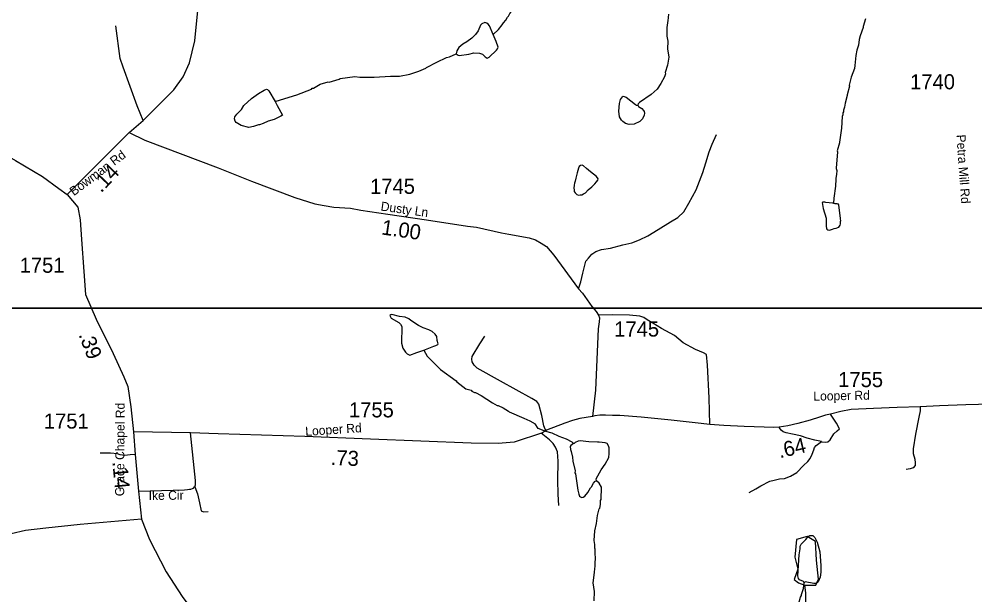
# Model space of a CAD drawing. Extents: x 1159738 to 1321356, y 736314 to 882035.
# Drawn here: x 1291852 to 1299773, y 764381 to 769153 of the extents above; entities that cross this region are included whole.
import ezdxf

# ---------------------------------------------------------------- set-up
doc = ezdxf.new("R2010")
doc.units = 0
for name, color, linetype in [('Exist Hydrographic Misc Water Feature', 7, 'Continuous'), ('Exist Road Non-System Type 51', 7, 'Continuous'), ('Exist Road Non-System Type 51 Label', 7, 'Continuous'), ('Exist Road Secondary Mileage Hundredths English Label', 7, 'Continuous'), ('Exist Road Secondary Type 51 Attributed', 7, 'Continuous'), ('Exist Road Secondary Type 51 Label', 7, 'Continuous'), ('Exist Road Secondary Type 51 Number Label', 7, 'Continuous'), ('Map Preparation Inset Cut Line', 7, 'Continuous')]:
    doc.layers.add(name, color=color, linetype=linetype)

msp = doc.modelspace()

# ---------------------------------------------------------------- linework, layer by layer
at = {"layer": 'Exist Hydrographic Misc Water Feature'}
for points in [[(1295781.6, 769025.3), (1295825.6, 769066.9), (1295856.7, 769106), (1295865.2, 769121.7), (1295885.8, 769145.1), (1295898.5, 769168.8), (1295906.7, 769176.5), (1295919.3, 769200.1), (1295931.7, 769215.8), (1295942.4, 769239.5), (1295983.5, 769278.3), (1296017.4, 769332.9), (1296116, 769438.5), (1296126.5, 769458.1), (1296145.2, 769481.6), (1296190.4, 769524.3), (1296214.9, 769541.6), (1296218.5, 769547.5)], [(1297234.7, 769194.4), (1297229.2, 769138.6), (1297224.8, 769124.7), (1297224, 769098.7), (1297219.7, 769084.9), (1297221.5, 769010.8), (1297228.3, 768970.5), (1297226.5, 768906.6), (1297236.5, 768838.3), (1297226.5, 768770.6), (1297206.7, 768709.1), (1297208.5, 768699.1), (1297199.8, 768675.3), (1297170.2, 768620.2), (1297138.9, 768573.1), (1297091.5, 768528.5), (1296993.6, 768461.4), (1296981.3, 768449.8), (1296981, 768439.8)], [(1295781.6, 769025.3), (1295750.5, 769097), (1295738.9, 769111.4), (1295729, 769119.6), (1295711.2, 769124.1), (1295686.9, 769114.8), (1295674.6, 769103.2), (1295657.3, 769055.7), (1295634.4, 769024.4), (1295603.5, 768995.2), (1295562.7, 768964.4), (1295530.2, 768945.4), (1295497.3, 768916.3), (1295478.7, 768890.8), (1295474, 768865)], [(1298866.1, 769154.1), (1298847.3, 769091.5), (1298848, 769082.6), (1298822, 769015.4), (1298813.1, 768983.7), (1298807.8, 768935.8), (1298794.7, 768896.2), (1298785.3, 768850.4), (1298779, 768768.6), (1298774.3, 768744.7), (1298749, 768670.4), (1298732.2, 768606), (1298734.1, 768597.9), (1298714, 768525.3), (1298715.7, 768518.4), (1298697.9, 768454.9), (1298693, 768423), (1298684.2, 768399.3), (1298683.8, 768383.3), (1298679.6, 768375.5), (1298679.1, 768359.5), (1298674.7, 768345.6), (1298667.9, 768247.8), (1298650.6, 768133.7), (1298652.5, 768128.2), (1298632.5, 768060.8), (1298634.3, 768052.7), (1298622.6, 767917.1), (1298623.6, 767913.4), (1298627.8, 767896.9), (1298626.8, 767864.9), (1298620, 767833.1), (1298621.7, 767825.1), (1298618.1, 767769.1), (1298603.1, 767667.5), (1298602.2, 767627.4)], [(1295474, 768865), (1295491.6, 768852.5), (1295499.6, 768852.3), (1295579.9, 768862), (1295620.2, 768872.8), (1295668.1, 768871.4), (1295691.9, 768862.7), (1295715.3, 768840.1), (1295731, 768829.6), (1295747.2, 768837.1), (1295808.9, 768895.4), (1295817.1, 768905.1), (1295821.5, 768919), (1295806.9, 768967.4), (1295781.6, 769025.3)], [(1293974.4, 768469.5), (1294017.1, 768484.9), (1294154.2, 768524.9), (1294275.6, 768573.4), (1294281.8, 768579.2), (1294291.8, 768580.9), (1294346.7, 768613.4), (1294412.6, 768631.7), (1294421.2, 768631.2), (1294504.6, 768655.1), (1294514.1, 768660.5), (1294634.6, 768677.1), (1294674.5, 768672), (1294794.4, 768670.5), (1294930.7, 768680.6), (1295005.2, 768680.7), (1295091.1, 768696), (1295164.6, 768720.9), (1295222.6, 768746.2), (1295228.7, 768752.1), (1295314, 768795.6), (1295395, 768833.3), (1295419.3, 768840.6), (1295474, 768865)], [(1293974.4, 768469.5), (1293989.7, 768435.7), (1294035.5, 768355.8), (1294021.3, 768348.8), (1294005.1, 768339.2), (1293964.5, 768320.4), (1293916.1, 768305.8), (1293875.6, 768286.9), (1293843.3, 768275.9), (1293835.3, 768276.1), (1293794.8, 768261.3), (1293754.6, 768254.4), (1293691.1, 768272.2), (1293651.8, 768295.3), (1293642.1, 768307.7), (1293636.6, 768325.8), (1293641, 768341.6), (1293655.7, 768365.2), (1293694.7, 768404.1), (1293713.7, 768435.6), (1293777.2, 768493.7), (1293836.4, 768536), (1293883.3, 768564.7), (1293901.5, 768572.1), (1293909.4, 768569.9), (1293921.1, 768559.6), (1293974.4, 768469.5)], [(1296981, 768439.8), (1296986.6, 768429.6), (1297012.1, 768410.8), (1297027.7, 768396.4), (1297031.5, 768388.2), (1297035, 768372.1), (1297032.6, 768356.2), (1297019.7, 768326.6), (1296997.1, 768305.2), (1296948.4, 768282.7), (1296908.3, 768279.9), (1296876.6, 768288.8), (1296855, 768303.4), (1296843.4, 768315.8), (1296828.1, 768342.3), (1296821.5, 768390.5), (1296827.3, 768454.3), (1296836.2, 768486), (1296852.9, 768509.6), (1296859.1, 768513.4), (1296882.9, 768506.7), (1296961.1, 768444.4), (1296969, 768440.1), (1296981, 768439.8)], [(1296476.8, 767880), (1296471.5, 767855.5), (1296466.3, 767833.9), (1296460, 767810.6), (1296455.5, 767792.4), (1296452.2, 767775.8), (1296450.4, 767752.9), (1296451.7, 767737.5), (1296452.6, 767724.8), (1296459.7, 767713.7), (1296467.5, 767704.3), (1296475.4, 767699.6), (1296488.4, 767694.6), (1296501.7, 767695.4), (1296516.5, 767696.7), (1296530, 767703.8), (1296545.7, 767713.1), (1296568.1, 767738.8), (1296597.4, 767762.7), (1296623.3, 767788.4), (1296638, 767805.1), (1296648.1, 767817.5), (1296650.1, 767829.5), (1296638.5, 767847), (1296588.6, 767886.1), (1296554.5, 767915.1), (1296528.6, 767935.9), (1296519.1, 767942.5), (1296503.5, 767940), (1296493.6, 767930), (1296486.9, 767917), (1296476.8, 767880)], [(1298602.2, 767627.4), (1298594, 767627.8), (1298538.1, 767631.5), (1298530.3, 767635.7), (1298514.3, 767636.2), (1298508.1, 767632.4), (1298514.8, 767584.1), (1298540.4, 767503.4), (1298541.7, 767458.8)], [(1298602.2, 767627.4), (1298613.9, 767625.2), (1298629.9, 767624.7), (1298637.8, 767620.5), (1298641.7, 767614.4), (1298656.4, 767500), (1298658.7, 767479.2)], [(1298541.7, 767458.8), (1298542, 767450.9), (1298541.6, 767434.4), (1298543.6, 767419.8), (1298547.3, 767411.1), (1298553.8, 767405.3), (1298565, 767403.9), (1298576.7, 767406.3), (1298592.1, 767412.5), (1298606.7, 767417.1), (1298623.3, 767420.9), (1298637.1, 767425.2), (1298644.8, 767429.6), (1298650.9, 767436.4), (1298656.5, 767444.8), (1298658.2, 767455.6), (1298658.7, 767479.2)], [(1295206.4, 766409.2), (1295288.7, 766442.9), (1295304.8, 766446.4), (1295321.1, 766455.9), (1295325.3, 766461.8), (1295318, 766490), (1295314.9, 766522.1), (1295301.5, 766542.5), (1295274, 766563.2), (1295246.4, 766578), (1295200.9, 766595.3), (1295161.5, 766614.5), (1295098.5, 766654.3), (1295081, 766668.8), (1295051.3, 766681.6), (1295003.5, 766687), (1294939.9, 766704.8), (1294931.9, 766703), (1294925.6, 766697.2), (1294935, 766672.9), (1294998.1, 766639.1), (1295013.7, 766624.7), (1295025.2, 766606.4), (1295021.3, 766466.5), (1295032.2, 766426.2), (1295053.3, 766393.6), (1295068.9, 766379.2), (1295090.6, 766368.5), (1295147.2, 766390.9), (1295206.4, 766409.2)], [(1295206.4, 766409.2), (1295234.5, 766360.4), (1295343.3, 766247.3), (1295473.4, 766153.8), (1295480.5, 766145.4), (1295554.9, 766087.3), (1295598.6, 766076.1), (1295604.5, 766069.9), (1295626.2, 766059.3), (1295634.2, 766059.1), (1295681.5, 766033.7), (1295775.8, 765971), (1295815.2, 765949.9), (1295823.2, 765949.7), (1295862.6, 765930.5), (1295907.1, 765904.3), (1295913.7, 765897.1), (1296036.3, 765845.5), (1296085.7, 765822.2), (1296128.7, 765797.4)], [(1296446, 765635), (1296436.3, 765645.3), (1296389, 765670.6), (1296326.6, 765693.4), (1296270.5, 765722.2), (1296217.3, 765734.8), (1296152.8, 765761), (1296128.7, 765797.4)], [(1296446, 765635), (1296423.4, 765617.6), (1296419.2, 765609.7), (1296420.6, 765585.7), (1296428.1, 765569.4), (1296438.7, 765521.1), (1296441.8, 765489.1), (1296459.4, 765408.5), (1296459, 765392.5), (1296462.8, 765384.4), (1296482.8, 765247.8), (1296489.9, 765215.6), (1296497.5, 765199.3), (1296503.3, 765193.2), (1296515.2, 765188.8), (1296527.2, 765190.5), (1296541.5, 765200), (1296564.3, 765229.4), (1296587.5, 765268.7), (1296595.7, 765276.4), (1296612.6, 765307.9), (1296625.1, 765323.6), (1296637.2, 765327.2)], [(1296637.2, 765327.2), (1296635.7, 765343.3), (1296675.8, 765418.1), (1296709.2, 765465.1), (1296738.8, 765520.3), (1296741.7, 765552.2), (1296741.1, 765600.2), (1296737.6, 765616.3), (1296726.1, 765634.6), (1296708.3, 765641.2), (1296660.4, 765646.6), (1296644.4, 765645.1), (1296572.4, 765649.2), (1296500.6, 765657.4), (1296484.7, 765655.8), (1296460.3, 765642.5), (1296451.9, 765634.7), (1296446, 765635)], [(1296618.4, 764331.5), (1296620.7, 764407.5), (1296610.8, 764479.8), (1296621.3, 764567.5), (1296622.2, 764599.5), (1296626.7, 764615.4), (1296625.1, 764631.4), (1296629, 764695.3), (1296625.4, 764711.4), (1296626.9, 764759.4), (1296623.1, 764767.5), (1296624, 764799.5), (1296616.9, 764831.7), (1296623.2, 764911.5), (1296636.9, 764971.1), (1296646.8, 765038.9), (1296660.5, 765094.5), (1296664.6, 765098.3), (1296669.5, 765130.2), (1296670.4, 765162.2), (1296674.6, 765170), (1296677.6, 765274), (1296658.6, 765306.6), (1296637.2, 765327.2)], [(1298363.1, 764460.3), (1298456.2, 764460.3), (1298476.9, 764512.1), (1298461.4, 764667.4), (1298451, 764822.8), (1298383.8, 764864.2), (1298295.8, 764838.3), (1298280.3, 764693.3), (1298306.2, 764594.9), (1298275.1, 764506.9), (1298311.3, 764481), (1298363.1, 764460.3)], [(1298359.2, 764480), (1298351.7, 764492.2), (1298320, 764505.2), (1298310.2, 764515.5), (1298304.9, 764537.7), (1298316, 764713.4), (1298325.4, 764761.1), (1298326, 764785.1), (1298332.5, 764800.9), (1298373.6, 764839.7), (1298390.3, 764863.2), (1298406.6, 764872.7), (1298430.6, 764872), (1298446.2, 764857.5), (1298467, 764816.9), (1298488.7, 764736.3), (1298497.4, 764624), (1298495.8, 764568), (1298490.7, 764528.1), (1298475.5, 764488.6), (1298457.2, 764475.1), (1298439.1, 764473.7), (1298367.5, 764489.8), (1298359.2, 764480)], [(1298287.5, 763794), (1298291.8, 763805.9), (1298290.5, 763829.9), (1298296.4, 763965.8), (1298301.6, 764005.7), (1298298.2, 764226.9), (1298314.4, 764313.3), (1298327.9, 764361), (1298336.3, 764376.7), (1298336.5, 764384.7), (1298353.9, 764432.2), (1298359.2, 764480)], [(1298287.5, 763794), (1298363.1, 763963.2), (1298368.3, 764113.4), (1298373.4, 764232.5), (1298373.4, 764398.2), (1298363.1, 764460.3)]]:
    msp.add_lwpolyline(points, dxfattribs=at)
at = {"layer": 'Exist Road Non-System Type 51'}
for points in [[(1292879.1, 768312.4), (1292830.9, 768434.9), (1292715.4, 768754.3), (1292690.7, 768826.6), (1292652.2, 769097.8)], [(1296489.4, 766918.1), (1296508.8, 766976.5), (1296523.9, 767047.8), (1296536.9, 767101.8), (1296549.8, 767147.2), (1296571.4, 767171), (1296597.3, 767203.4), (1296631.9, 767227.2), (1296679.4, 767242.3), (1296752.8, 767255.3), (1296854.3, 767281.2), (1296929.9, 767298.5), (1296992.5, 767322.2), (1297061.6, 767356.8), (1297148, 767408.7), (1297251.7, 767471.4), (1297312.1, 767508.1), (1297360.7, 767556.5), (1297403.9, 767627.8), (1297464.4, 767738), (1297518.4, 767880.7), (1297544.3, 767962.8), (1297572.3, 768051.4), (1297596.1, 768116.2), (1297630.6, 768196.2)], [(1297576.3, 765793.3), (1297570.3, 766014.8), (1297557.4, 766284.9), (1297548.7, 766373.5), (1297524.9, 766385.4), (1297458, 766413.5), (1297356.5, 766469.7), (1297283.1, 766530.2), (1297177.3, 766588.6), (1297103.8, 766633.9), (1297071.4, 766651.2), (1297047.7, 766666.4), (1297028.3, 766679.3), (1296995.9, 766690.1), (1296909.5, 766698.8), (1296773.4, 766700.9), (1296653.5, 766697.7)], [(1296219, 765736), (1296200.8, 765781), (1296185, 765868.4), (1296159.6, 765961.9), (1296143.8, 765983.7), (1296100.1, 766009.2), (1295841.7, 766151.3), (1295647.9, 766260), (1295622.4, 766284.3), (1295606.6, 766311), (1295605.4, 766334), (1295607.8, 766355.9), (1295670.9, 766460.3), (1295712.1, 766525.3)], [(1299319, 765938.9), (1299319.6, 765906.7), (1299309.5, 765854.7), (1299281, 765712.2), (1299260.9, 765589.8), (1299262.6, 765552.9), (1299274.3, 765504.3), (1299277.7, 765475.8), (1299277.7, 765454), (1299262.6, 765433.9), (1299235.8, 765425.5), (1299204, 765420.5)], [(1298501.5, 765650.8), (1298503.3, 765650.4), (1298534.6, 765645.5), (1298554.4, 765648.8), (1298574.2, 765666.9), (1298604, 765714.8), (1298632, 765741.2), (1298650.2, 765757.8), (1298625.4, 765804), (1298575.9, 765878.3)], [(1298501.5, 765650.8), (1298447.2, 765662), (1298384.5, 765680.1), (1298326.7, 765698.3), (1298260.7, 765711.5), (1298209.5, 765723.1), (1298183.1, 765733), (1298168.3, 765746.2), (1298158.4, 765756.1), (1298150.1, 765771)], [(1293307, 765276.9), (1293313.3, 765292.8), (1293313.4, 765298.8), (1293313.6, 765308.8), (1293314, 765328.8), (1293272.5, 765723.9)], [(1296324.4, 765121.7), (1296320.7, 765215.2), (1296317.1, 765330.5), (1296318.3, 765487.8), (1296313.5, 765565.5), (1296296.5, 765605.6), (1296278.3, 765635.9), (1296246.8, 765666.3), (1296178.8, 765719.7)], [(1297902.6, 765229.3), (1297957, 765260.7), (1297999.9, 765283.8), (1298074.2, 765321.8), (1298108.9, 765331.7), (1298155.1, 765341.6), (1298194.7, 765346.5), (1298244.2, 765364.7), (1298297, 765394.4), (1298353.1, 765452.2), (1298389.4, 765486.9), (1298409.2, 765511.7), (1298425.7, 765546.4), (1298438.9, 765582.7), (1298443.9, 765600.9), (1298457.1, 765619), (1298501.5, 765650.8)], [(1292813.6, 765544), (1292771.7, 765542.3), (1292728.1, 765535.3), (1292689.7, 765542.3), (1292667, 765549.3), (1292609.4, 765556.3), (1292523.9, 765556.3)], [(1292842, 765240.3), (1293222.4, 765252.6), (1293248.5, 765254.1), (1293264.5, 765255.8), (1293274.6, 765257.6), (1293288.6, 765261.3), (1293296.7, 765265.1), (1293304.9, 765275), (1293307, 765276.9)], [(1293307, 765276.9), (1293331.7, 765217.8), (1293345.6, 765144.5), (1293359.6, 765076.4), (1293378.8, 765067.6), (1293418.9, 765071.1)]]:
    msp.add_lwpolyline(points, dxfattribs=at)
at = {"layer": 'Exist Road Secondary Type 51 Attributed'}
msp.add_line((1292249, 767698), (1292763.6, 768212.6), dxfattribs=at)
for points in [[(1292763.6, 768212.6), (1292879.1, 768312.4), (1293033.4, 768467.7), (1293135.4, 768567), (1293211.3, 768674.9), (1293264.6, 768790.9), (1293307.5, 768972.3), (1293338.7, 769280.4), (1293342.9, 769397.7), (1293330.5, 769807.4), (1293316, 770059.3), (1293322.8, 770405.5), (1293320, 770818.7), (1293318, 771085.4), (1293339.9, 771300.2), (1293403, 771573.2)], [(1289333.8, 768473.1), (1289486.6, 768412.4), (1289812, 768301.9), (1289900.9, 768283.9), (1290023, 768276.9), (1290215, 768275.2), (1290288.2, 768271.7), (1290356.3, 768254.2), (1290514.7, 768174.9), (1290539.2, 768162.3), (1290578.5, 768147.3), (1290637.1, 768142.1), (1290747.5, 768162.8), (1290927.6, 768218.8), (1291056.8, 768227.6), (1291230.2, 768224.2), (1291376.8, 768208.4), (1291434, 768193.9), (1291599.2, 768107.9), (1291821.9, 767982.2), (1292047, 767847.8), (1292181.4, 767750), (1292249, 767698)], [(1292763.6, 768212.6), (1292895.2, 768149.8), (1293501, 767919.4), (1293776.6, 767809), (1294137, 767674), (1294302.1, 767621.7), (1294379.1, 767608), (1294461.6, 767594.2), (1294599.2, 767585.9), (1294684.5, 767569.4), (1294907.3, 767536.4), (1295229.2, 767489.6), (1295568.3, 767437.6), (1295642.6, 767427.9), (1295849, 767382.5), (1295910.9, 767370.1), (1296078.7, 767341.2), (1296132.3, 767324.7), (1296177.7, 767294.4), (1296223.1, 767266.9), (1296283.6, 767197.4), (1296489.4, 766918.1), (1296520.9, 766882.2), (1296598.3, 766772.1), (1296635.8, 766728.5), (1296653.5, 766697.7), (1296661, 766676.8), (1296660.3, 766642.8), (1296650.9, 766585.1), (1296629.7, 766078.7), (1296602.9, 765859.2)], [(1292249, 767698), (1292337.7, 767595.3), (1292358.9, 767488.3), (1292367.6, 767326), (1292388.3, 767061.9), (1292402, 766869.7), (1292489.5, 766665.8), (1292630.8, 766381.1), (1292721.1, 766188.8), (1292751.9, 766106.5), (1292778.7, 765939.1), (1292799.7, 765733)], [(1299907.9, 765960.5), (1299698.3, 765955.6), (1299480.4, 765947.3), (1299319, 765938.9), (1299128.2, 765932.5), (1298931.8, 765924.2), (1298746.9, 765915.9), (1298662.8, 765901.1), (1298575.9, 765878.3), (1298536.3, 765869.6), (1298485.1, 765854.7), (1298409.2, 765830), (1298306.9, 765801.9), (1298222.7, 765782.1), (1298150.1, 765771), (1298105.3, 765767.3), (1298027.6, 765770.6), (1297862.4, 765774.9), (1297694, 765785.7), (1297576.3, 765793.3), (1297455.9, 765807.3), (1297255.1, 765828.9), (1297006.7, 765854.9), (1296831.8, 765867.8), (1296769.2, 765867.8), (1296713, 765870), (1296665.5, 765870), (1296622.3, 765863.5), (1296602.9, 765859.2)], [(1296602.9, 765859.2), (1296498.2, 765842.1), (1296437.7, 765824.8), (1296375.1, 765803.2), (1296222.4, 765745.5), (1296189.2, 765724.5), (1295956, 765647.7), (1295821.6, 765635.5), (1295598.3, 765637.3), (1294763.3, 765670.3), (1294219.9, 765692.9), (1293501, 765716.4), (1293272.5, 765723.9), (1292799.7, 765733)], [(1292799.7, 765733), (1292813.6, 765544), (1292842, 765240.3), (1292865.8, 765008.9)], [(1292865.8, 765008.9), (1292739.5, 764996.4), (1292356.8, 764963.2), (1292073.9, 764933.4), (1291904.4, 764915.1), (1291787.2, 764886.8), (1291676.7, 764843.6), (1291612.6, 764810), (1291462.4, 764721.4), (1291297.8, 764639.4), (1291252.4, 764597.5), (1291233.9, 764569.9), (1291199.2, 764506.4), (1291168.5, 764414.2), (1291156.8, 764277.8)], [(1292865.8, 765008.9), (1292932.8, 764839.1), (1293070.3, 764571.3), (1293202.8, 764368.1), (1293344.6, 764176.5), (1293501, 763961.2), (1293540, 763907.6), (1293688.1, 763687), (1293745.9, 763591.2), (1293789.6, 763507.8), (1293886.8, 763299.4), (1293907.3, 763243.4), (1293953.1, 763125.6), (1294000.2, 763002.8), (1294108.4, 762816.6), (1294242.8, 762675.1), (1294496.8, 762414.6)]]:
    msp.add_lwpolyline(points, dxfattribs=at)
at = {"layer": 'Map Preparation Inset Cut Line'}
for points in [[(1274049.2, 782296.9), (1310076.7, 782296.9), (1310076.7, 766757), (1274049.2, 766757)], [(1232800.5, 766757), (1308483.8, 766757), (1308483.8, 738579.5), (1232800.5, 738579.5)]]:
    msp.add_lwpolyline(points, close=True, dxfattribs=at)

# ---------------------------------------------------------------- texts
at = {"layer": 'Exist Road Non-System Type 51 Label'}
msp.add_text('Ike Cir', height=75, rotation=0.43253, dxfattribs=at).set_placement((1292925.9, 765167))
at = {"layer": 'Exist Road Secondary Mileage Hundredths English Label'}
for s, rotation, p in [('.14', 46.30714, (1292532.2, 767707.8)), ('1.00', 351.72699, (1294850, 767368.7)), ('.39', 291.05526, (1292342.9, 766537.5)), ('.64', 13.24954, (1298156.8, 765512.3)), ('.73', 357.62186, (1294433, 765457.7)), ('.14', 275.34937, (1292624.3, 765483.5))]:
    msp.add_text(s, height=125, rotation=rotation, dxfattribs=at).set_placement(p)
at = {"layer": 'Exist Road Secondary Type 51 Label'}
for s, rotation, p in [('Petra Mill Rd', 274.03423, (1299620.1, 768193.1)), ('Bowman Rd', 36.82426, (1292305.9, 767684.5)), ('Dusty Ln', 352.05609, (1294845.3, 767566.6)), ('Looper Rd', 1.05874, (1298435.1, 765990.1)), ('Grace Chapel Rd', 89.70788, (1292722.6, 765197.9)), ('Looper Rd', 3.87853, (1294226.1, 765697.8))]:
    msp.add_text(s, height=75, rotation=rotation, dxfattribs=at).set_placement(p)
at = {"layer": 'Exist Road Secondary Type 51 Number Label'}
for s, p in [('1740', (1299236.3, 768570.9)), ('1745', (1294760.7, 767704)), ('1751', (1291856.3, 767050.4)), ('1745', (1296784.1, 766521.5)), ('1755', (1298640.4, 766102.5)), ('1755', (1294585.6, 765851.9)), ('1751', (1292056.7, 765758.9))]:
    msp.add_text(s, height=125, dxfattribs=at).set_placement(p)

doc.saveas('drawing.dxf')
